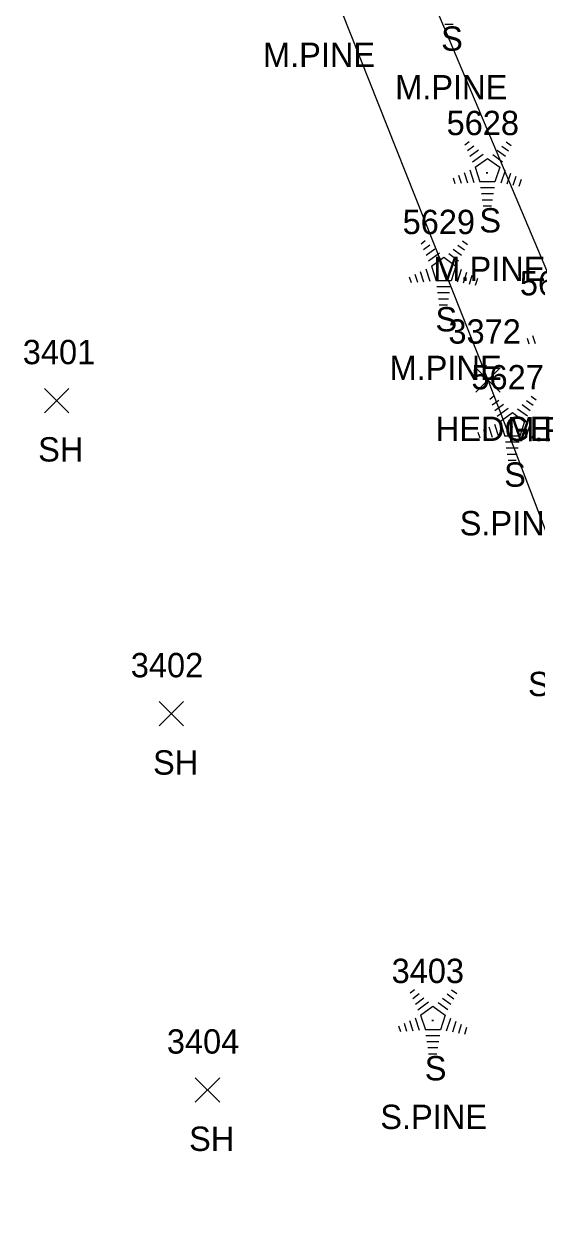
# Model space of a CAD drawing. Extents: x 1439173 to 1457902, y 641926 to 659889.
# Drawn here: x 1446950.6 to 1446992.8, y 651344.8 to 651443.6 of the extents above; entities that cross this region are included whole.
import ezdxf

# ---------------------------------------------------------------- set-up
doc = ezdxf.new("R2010")
doc.units = 0
for name, color, linetype in [('L_A', 7, 'Continuous'), ('L_C', 7, 'Continuous'), ('L_I', 7, 'Continuous'), ('L_TIC', 7, 'Continuous'), ('LAHR', 7, 'Continuous'), ('LTC', 7, 'Continuous')]:
    doc.layers.add(name, color=color, linetype=linetype)

msp = doc.modelspace()

# ---------------------------------------------------------------- linework, layer by layer
at = {"layer": 'L_TIC'}
for points in [[(1446987.77, 651413.364), (1446989.77, 651415.364)], [(1446989.77, 651413.364), (1446987.77, 651415.364)], [(1446952.307, 651411.673), (1446954.307, 651413.673)], [(1446954.307, 651411.673), (1446952.307, 651413.673)], [(1446961.749, 651385.935), (1446963.749, 651387.935)], [(1446963.749, 651385.935), (1446961.749, 651387.935)], [(1446964.712, 651355.001), (1446966.712, 651357.001)], [(1446966.712, 651355.001), (1446964.712, 651357.001)]]:
    msp.add_lwpolyline(points, dxfattribs=at)
at = {"layer": 'LAHR'}
for points in [[(1447023.783, 651346.45), (1447010.328, 651378.761), (1446997.551, 651414.027), (1446978.593, 651458.98)], [(1447016.588, 651344.833), (1447002.006, 651379.78), (1446988.77, 651414.364), (1446974.514, 651450.327)]]:
    msp.add_lwpolyline(points, dxfattribs=at)
at = {"layer": 'LTC'}
for p, q in [((1446985.901, 651443.602), (1446985.226, 651443.602)), ((1446986.861, 651433.711), (1446987.215, 651433.968)), ((1446990.259, 651433.951), (1446990.678, 651433.647)), ((1446987.07, 651433.246), (1446987.599, 651433.63)), ((1446987.28, 651432.78), (1446987.984, 651433.291)), ((1446989.517, 651433.255), (1446990.196, 651432.761)), ((1446989.888, 651433.603), (1446990.437, 651433.204)), ((1446987.489, 651432.314), (1446988.368, 651432.952)), ((1446987.714, 651431.859), (1446988.726, 651432.593)), ((1446988.726, 651432.593), (1446989.723, 651431.868)), ((1446989.146, 651432.906), (1446989.955, 651432.318)), ((1446985.893, 651430.99), (1446986.045, 651430.522)), ((1446986.349, 651431.207), (1446986.56, 651430.555)), ((1446986.804, 651431.423), (1446987.075, 651430.588)), ((1446987.259, 651431.64), (1446987.59, 651430.621)), ((1446987.714, 651431.859), (1446988.101, 651430.666)), ((1446989.723, 651431.868), (1446989.331, 651430.666)), ((1446990.16, 651431.598), (1446989.822, 651430.558)), ((1446990.605, 651431.347), (1446990.317, 651430.463)), ((1446991.049, 651431.097), (1446990.812, 651430.368)), ((1446989.331, 651430.666), (1446988.101, 651430.666)), ((1446989.293, 651430.166), (1446988.149, 651430.166)), ((1446991.494, 651430.847), (1446991.307, 651430.273)), ((1446989.209, 651429.666), (1446988.221, 651429.666)), ((1446989.126, 651429.166), (1446988.294, 651429.166)), ((1446989.042, 651428.666), (1446988.367, 651428.666)), ((1446983.256, 651425.577), (1446983.61, 651425.834)), ((1446983.465, 651425.111), (1446983.995, 651425.495)), ((1446983.675, 651424.645), (1446984.379, 651425.157)), ((1446985.912, 651425.12), (1446986.591, 651424.627)), ((1446986.283, 651425.469), (1446986.833, 651425.07)), ((1446986.654, 651425.817), (1446987.073, 651425.512)), ((1446983.885, 651424.18), (1446984.763, 651424.817)), ((1446984.109, 651423.725), (1446985.121, 651424.459)), ((1446985.121, 651424.459), (1446986.118, 651423.734)), ((1446985.541, 651424.772), (1446986.35, 651424.183)), ((1446983.199, 651423.289), (1446983.47, 651422.454)), ((1446983.655, 651423.505), (1446983.985, 651422.486)), ((1446984.109, 651423.725), (1446984.496, 651422.531)), ((1446986.118, 651423.734), (1446985.727, 651422.531)), ((1446986.555, 651423.463), (1446986.218, 651422.424)), ((1446987, 651423.213), (1446986.713, 651422.328)), ((1446982.288, 651422.856), (1446982.44, 651422.388)), ((1446982.744, 651423.072), (1446982.955, 651422.421)), ((1446985.727, 651422.531), (1446984.496, 651422.531)), ((1446987.445, 651422.963), (1446987.208, 651422.233)), ((1446987.889, 651422.712), (1446987.702, 651422.138)), ((1446985.688, 651422.031), (1446984.544, 651422.031)), ((1446985.605, 651421.531), (1446984.616, 651421.531)), ((1446985.521, 651421.031), (1446984.689, 651421.031)), ((1446985.437, 651420.531), (1446984.762, 651420.531)), ((1446991.969, 651417.816), (1446992.121, 651417.349)), ((1446992.424, 651418.033), (1446992.636, 651417.381)), ((1446988.899, 651412.81), (1446989.254, 651413.067)), ((1446989.109, 651412.344), (1446989.638, 651412.729)), ((1446989.318, 651411.879), (1446990.022, 651412.39)), ((1446991.555, 651412.354), (1446992.234, 651411.86)), ((1446991.926, 651412.702), (1446992.476, 651412.303)), ((1446992.297, 651413.05), (1446992.716, 651412.746)), ((1446989.528, 651411.413), (1446990.406, 651412.051)), ((1446989.752, 651410.958), (1446990.764, 651411.692)), ((1446990.764, 651411.692), (1446991.761, 651410.967)), ((1446991.184, 651412.005), (1446991.994, 651411.417)), ((1446988.387, 651410.306), (1446988.599, 651409.654)), ((1446988.842, 651410.522), (1446989.114, 651409.687)), ((1446989.298, 651410.739), (1446989.629, 651409.719)), ((1446989.752, 651410.958), (1446990.139, 651409.764)), ((1446991.761, 651410.967), (1446991.37, 651409.764)), ((1446992.199, 651410.697), (1446991.861, 651409.657)), ((1446992.643, 651410.446), (1446992.356, 651409.562)), ((1446987.931, 651410.089), (1446988.084, 651409.621)), ((1446991.37, 651409.764), (1446990.139, 651409.764)), ((1446991.331, 651409.264), (1446990.187, 651409.264)), ((1446991.248, 651408.764), (1446990.259, 651408.764)), ((1446991.164, 651408.264), (1446990.332, 651408.264)), ((1446991.08, 651407.764), (1446990.405, 651407.764)), ((1446982.375, 651364.01), (1446982.729, 651364.268)), ((1446982.584, 651363.545), (1446983.114, 651363.929)), ((1446985.402, 651363.902), (1446985.951, 651363.503)), ((1446985.773, 651364.251), (1446986.192, 651363.946)), ((1446982.794, 651363.079), (1446983.498, 651363.59)), ((1446983.004, 651362.613), (1446983.882, 651363.251)), ((1446983.228, 651362.158), (1446984.24, 651362.893)), ((1446984.24, 651362.893), (1446985.237, 651362.168)), ((1446984.66, 651363.206), (1446985.469, 651362.617)), ((1446985.031, 651363.554), (1446985.71, 651363.06)), ((1446982.774, 651361.939), (1446983.104, 651360.92)), ((1446983.228, 651362.158), (1446983.615, 651360.965)), ((1446985.237, 651362.168), (1446984.846, 651360.965)), ((1446985.674, 651361.897), (1446985.336, 651360.857)), ((1446981.407, 651361.289), (1446981.559, 651360.821)), ((1446981.863, 651361.506), (1446982.074, 651360.854)), ((1446982.318, 651361.723), (1446982.589, 651360.887)), ((1446984.846, 651360.965), (1446983.615, 651360.965)), ((1446986.119, 651361.646), (1446985.831, 651360.762)), ((1446986.564, 651361.396), (1446986.326, 651360.667)), ((1446987.008, 651361.146), (1446986.821, 651360.572)), ((1446984.807, 651360.465), (1446983.663, 651360.465)), ((1446984.724, 651359.965), (1446983.735, 651359.965)), ((1446984.64, 651359.465), (1446983.808, 651359.465)), ((1446984.556, 651358.965), (1446983.881, 651358.965))]:
    msp.add_line(p, q, dxfattribs=at)

# ---------------------------------------------------------------- texts
at = {"layer": 'L_A'}
for s, p in [('S', (1446984.91, 651441.44)), ('S', (1446988.051, 651426.503)), ('S', (1446984.447, 651418.368)), ('HEDGE', (1446984.47, 651409.364)), ('SH', (1446951.795, 651407.673)), ('S', (1446990.09, 651405.602)), ('SH', (1446961.237, 651381.935)), ('S', (1446983.565, 651356.802)), ('SH', (1446964.2, 651351.001))]:
    msp.add_text(s, height=2, dxfattribs=at).set_placement(p)
at = {"layer": 'L_C'}
for s, p in [('M.PINE', (1446970.273, 651440.106)), ('M.PINE', (1446981.131, 651437.44)), ('M.PINE', (1446984.272, 651422.503)), ('M.PINE', (1446980.667, 651414.368)), ('M.PINE', (1446990.348, 651409.329)), ('S.PINE', (1446986.436, 651401.602)), ('S.PINE', (1446992.047, 651388.387)), ('S.PINE', (1446979.912, 651352.802))]:
    msp.add_text(s, height=2, dxfattribs=at).set_placement(p)
at = {"layer": 'L_I'}
for s, p in [('5628', (1446985.358, 651434.503)), ('5629', (1446981.746, 651426.368)), ('5626', (1446991.379, 651421.329)), ('3372', (1446985.51, 651417.364)), ('3401', (1446950.535, 651415.673)), ('5627', (1446987.397, 651413.602)), ('3402', (1446959.41, 651389.935)), ('3403', (1446980.841, 651364.802)), ('3404', (1446962.373, 651359.001))]:
    msp.add_text(s, height=2, dxfattribs=at).set_placement(p)
at = {"layer": 'LTC'}
for p in [(1446988.608, 651431.607), (1446985.003, 651423.472), (1446990.646, 651410.706), (1446984.122, 651361.906)]:
    msp.add_text('.', height=1.037, rotation=270, dxfattribs=at).set_placement(p)

doc.saveas('drawing.dxf')
